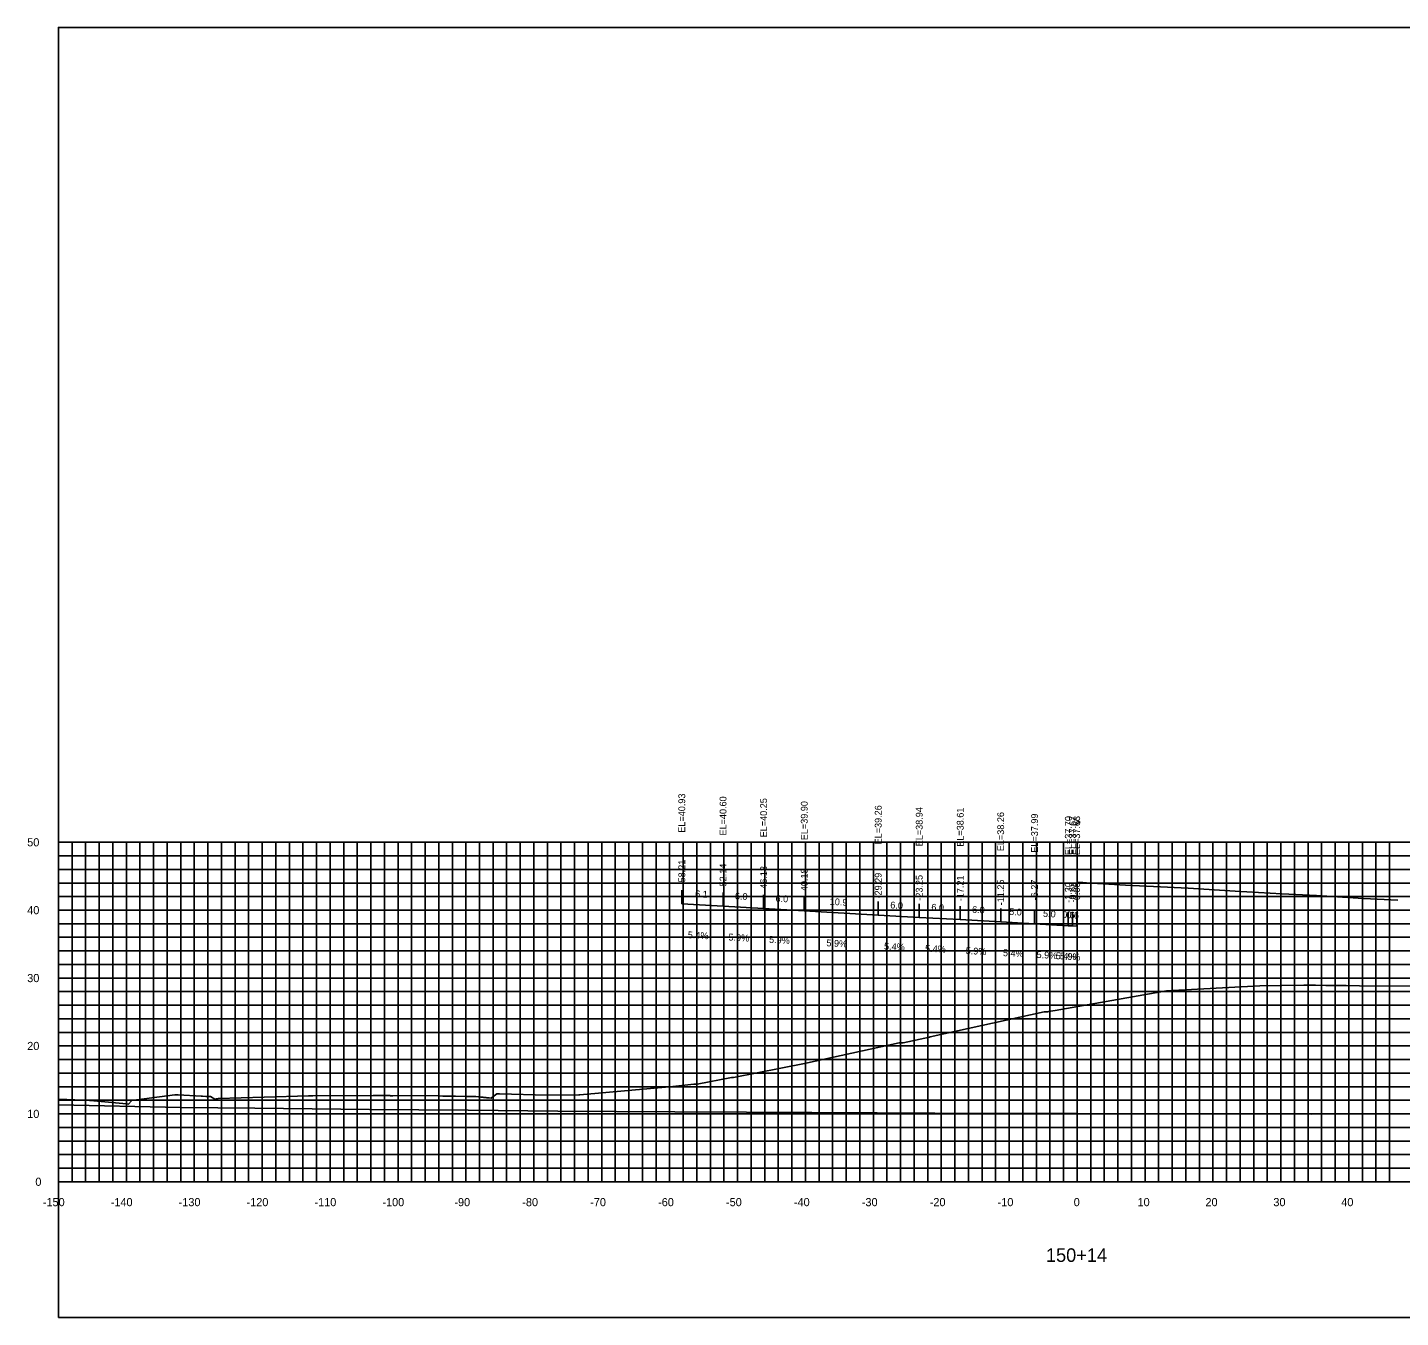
# Model space of a CAD drawing. Extents: x 1800880 to 1818864, y 245271 to 250560.
# Drawn here: x 1818532.4 to 1818734.6, y 248632.6 to 248822.6 of the extents above; entities that cross this region are included whole.
import ezdxf

# ---------------------------------------------------------------- set-up
doc = ezdxf.new("R2010")
doc.units = 0
for name, color, linetype in [('33', 7, 'Continuous'), ('ANNO-TXT', 7, 'Continuous'), ('AXIS', 7, 'Continuous'), ('CL-CNST', 7, 'Continuous'), ('DESIGN - DRAINAGE - Bridges', 7, 'Continuous'), ('Level 32', 7, 'Continuous'), ('Level 37', 7, 'Continuous'), ('Level 46', 7, 'Continuous'), ('Level 62', 7, 'Continuous'), ('SHT-BDR', 7, 'Continuous')]:
    doc.layers.add(name, color=color, linetype=linetype)

msp = doc.modelspace()

# ---------------------------------------------------------------- linework, layer by layer
at = {"layer": 'AXIS'}
msp.add_lwpolyline([(1818687.07, 248696.74), (1818687.79, 248696.7), (1818688.32, 248696.67), (1818694.07, 248696.33), (1818698.19, 248696.12), (1818703.29, 248695.85), (1818710.19, 248695.44), (1818717.09, 248695.04), (1818722.19, 248694.77), (1818729.09, 248694.36), (1818734.19, 248694.09)], dxfattribs=at)
at = {"layer": 'CL-CNST'}
msp.add_lwpolyline([(1818536.94, 248664.78), (1818540.6, 248664.63), (1818541.52, 248664.59), (1818542.17, 248664.53), (1818546.97, 248664.13), (1818547.27, 248664.06), (1818547.68, 248664.56), (1818547.72, 248664.62), (1818547.75, 248664.63), (1818547.79, 248664.63), (1818548.43, 248664.7), (1818554.08, 248665.41), (1818554.41, 248665.41), (1818554.58, 248665.41), (1818557.97, 248665.24), (1818558.13, 248665.23), (1818558.64, 248665.21), (1818558.77, 248665.21), (1818559.33, 248665.18), (1818559.98, 248664.8), (1818560.01, 248664.77), (1818560.04, 248664.78), (1818560.06, 248664.79), (1818560.07, 248664.79), (1818560.11, 248664.8), (1818560.22, 248664.83), (1818560.48, 248664.89), (1818567.23, 248665.09), (1818573.77, 248665.28), (1818574.42, 248665.28), (1818583.3, 248665.34), (1818584.79, 248665.35), (1818585, 248665.35), (1818585.08, 248665.35), (1818585.25, 248665.34), (1818585.41, 248665.33), (1818585.55, 248665.33), (1818585.67, 248665.32), (1818585.76, 248665.32), (1818585.85, 248665.31), (1818585.92, 248665.31), (1818585.99, 248665.3), (1818586.05, 248665.3), (1818586.1, 248665.3), (1818586.15, 248665.3), (1818586.18, 248665.29), (1818588.91, 248665.33), (1818593.01, 248665.27), (1818593.52, 248665.26), (1818594.23, 248665.25), (1818595.24, 248665.23), (1818595.39, 248665.23), (1818596.89, 248665.21), (1818598.41, 248665.19), (1818598.78, 248665.15), (1818599.16, 248665.1), (1818599.42, 248665.08), (1818599.6, 248665.06), (1818599.73, 248665.04), (1818599.84, 248665.03), (1818599.92, 248665.02), (1818599.99, 248665.01), (1818600.05, 248665.01), (1818600.1, 248665), (1818600.14, 248665), (1818600.17, 248664.99), (1818600.21, 248664.99), (1818600.23, 248664.99), (1818600.26, 248664.98), (1818600.28, 248664.98), (1818600.3, 248664.98), (1818600.32, 248664.98), (1818600.33, 248664.98), (1818600.35, 248664.97), (1818600.66, 248664.94), (1818600.72, 248664.98), (1818601.31, 248665.42), (1818601.5, 248665.56), (1818601.55, 248665.57), (1818601.87, 248665.57), (1818608.91, 248665.39), (1818613.58, 248665.43), (1818613.69, 248665.43), (1818627.43, 248666.64), (1818630.48, 248667.01), (1818630.67, 248667.01), (1818630.98, 248667.01), (1818636.05, 248668.01), (1818636.32, 248668.01), (1818646.78, 248670.07), (1818660.76, 248673.09), (1818660.89, 248673.1), (1818661.35, 248673.11), (1818665.22, 248673.94), (1818665.3, 248673.96), (1818682.11, 248677.67), (1818682.14, 248677.67), (1818682.68, 248677.68), (1818682.71, 248677.69), (1818683.72, 248677.87), (1818685.38, 248678.17), (1818687.03, 248678.44), (1818700.1, 248680.73), (1818713.87, 248681.47), (1818720.34, 248681.58), (1818720.53, 248681.58), (1818721.13, 248681.57), (1818722.04, 248681.56), (1818723.56, 248681.55), (1818726.56, 248681.52), (1818728.52, 248681.5), (1818736.01, 248681.44)], dxfattribs=at)
at = {"layer": 'DESIGN - DRAINAGE - Bridges'}
for p, q in [((1818536.88, 248702.63), (1818536.94, 248702.63)), ((1818536.94, 248652.63), (1818536.94, 248702.63)), ((1818536.88, 248692.63), (1818536.94, 248692.63)), ((1818536.88, 248682.63), (1818536.94, 248682.63)), ((1818536.88, 248672.63), (1818536.94, 248672.63)), ((1818536.88, 248662.63), (1818536.94, 248662.63)), ((1818536.88, 248652.63), (1818536.94, 248652.63)), ((1818536.94, 248652.63), (1818836.94, 248652.63)), ((1818536.94, 248652.57), (1818536.94, 248652.63)), ((1818546.94, 248652.57), (1818546.94, 248652.63)), ((1818556.94, 248652.57), (1818556.94, 248652.63)), ((1818566.94, 248652.57), (1818566.94, 248652.63)), ((1818576.94, 248652.57), (1818576.94, 248652.63)), ((1818586.94, 248652.57), (1818586.94, 248652.63)), ((1818596.94, 248652.57), (1818596.94, 248652.63)), ((1818606.94, 248652.57), (1818606.94, 248652.63)), ((1818616.94, 248652.57), (1818616.94, 248652.63)), ((1818626.94, 248652.57), (1818626.94, 248652.63)), ((1818636.94, 248652.57), (1818636.94, 248652.63)), ((1818646.94, 248652.57), (1818646.94, 248652.63)), ((1818656.94, 248652.57), (1818656.94, 248652.63)), ((1818666.94, 248652.57), (1818666.94, 248652.63)), ((1818676.94, 248652.57), (1818676.94, 248652.63)), ((1818686.94, 248652.57), (1818686.94, 248652.63)), ((1818696.94, 248652.57), (1818696.94, 248652.63)), ((1818706.94, 248652.57), (1818706.94, 248652.63)), ((1818716.94, 248652.57), (1818716.94, 248652.63)), ((1818726.94, 248652.57), (1818726.94, 248652.63))]:
    msp.add_line(p, q, dxfattribs=at)
at = {"layer": 'Level 37'}
for p, q in [((1818628.73, 248693.56), (1818628.73, 248695.56)), ((1818634.8, 248693.24), (1818634.8, 248695.24)), ((1818640.77, 248692.89), (1818640.77, 248694.89)), ((1818646.76, 248692.53), (1818646.76, 248694.53)), ((1818657.65, 248691.89), (1818657.65, 248693.89)), ((1818663.69, 248691.57), (1818663.69, 248693.57)), ((1818669.73, 248691.24), (1818669.73, 248693.24)), ((1818675.69, 248690.89), (1818675.69, 248692.89)), ((1818680.67, 248690.63), (1818680.67, 248692.63)), ((1818685.64, 248690.33), (1818685.64, 248692.33)), ((1818686.27, 248690.3), (1818686.27, 248692.3)), ((1818686.88, 248690.26), (1818686.88, 248692.26))]:
    msp.add_line(p, q, dxfattribs=at)
msp.add_lwpolyline([(1818536.94, 248632.63), (1818836.94, 248632.63), (1818836.94, 248822.63), (1818536.94, 248822.63)], close=True, dxfattribs=at)
at = {"layer": 'Level 46'}
for p, q in [((1818536.94, 248702.63), (1818836.94, 248702.63)), ((1818536.94, 248652.63), (1818536.94, 248702.63)), ((1818538.94, 248652.63), (1818538.94, 248702.63)), ((1818540.94, 248652.63), (1818540.94, 248702.63)), ((1818542.94, 248652.63), (1818542.94, 248702.63)), ((1818544.94, 248652.63), (1818544.94, 248702.63)), ((1818546.94, 248652.63), (1818546.94, 248702.63)), ((1818548.94, 248652.63), (1818548.94, 248702.63)), ((1818550.94, 248652.63), (1818550.94, 248702.63)), ((1818552.94, 248652.63), (1818552.94, 248702.63)), ((1818554.94, 248652.63), (1818554.94, 248702.63)), ((1818556.94, 248652.63), (1818556.94, 248702.63)), ((1818558.94, 248652.63), (1818558.94, 248702.63)), ((1818560.94, 248652.63), (1818560.94, 248702.63)), ((1818562.94, 248652.63), (1818562.94, 248702.63)), ((1818564.94, 248652.63), (1818564.94, 248702.63)), ((1818566.94, 248652.63), (1818566.94, 248702.63)), ((1818568.94, 248652.63), (1818568.94, 248702.63)), ((1818570.94, 248652.63), (1818570.94, 248702.63)), ((1818572.94, 248652.63), (1818572.94, 248702.63)), ((1818574.94, 248652.63), (1818574.94, 248702.63)), ((1818576.94, 248652.63), (1818576.94, 248702.63)), ((1818578.94, 248652.63), (1818578.94, 248702.63)), ((1818580.94, 248652.63), (1818580.94, 248702.63)), ((1818582.94, 248652.63), (1818582.94, 248702.63)), ((1818584.94, 248652.63), (1818584.94, 248702.63)), ((1818586.94, 248652.63), (1818586.94, 248702.63)), ((1818588.94, 248652.63), (1818588.94, 248702.63)), ((1818590.94, 248652.63), (1818590.94, 248702.63)), ((1818592.94, 248652.63), (1818592.94, 248702.63)), ((1818594.94, 248652.63), (1818594.94, 248702.63)), ((1818596.94, 248652.63), (1818596.94, 248702.63)), ((1818598.94, 248652.63), (1818598.94, 248702.63)), ((1818600.94, 248652.63), (1818600.94, 248702.63)), ((1818602.94, 248652.63), (1818602.94, 248702.63)), ((1818604.94, 248652.63), (1818604.94, 248702.63)), ((1818606.94, 248652.63), (1818606.94, 248702.63)), ((1818608.94, 248652.63), (1818608.94, 248702.63)), ((1818610.94, 248652.63), (1818610.94, 248702.63)), ((1818612.94, 248652.63), (1818612.94, 248702.63)), ((1818614.94, 248652.63), (1818614.94, 248702.63)), ((1818616.94, 248652.63), (1818616.94, 248702.63)), ((1818618.94, 248652.63), (1818618.94, 248702.63)), ((1818620.94, 248652.63), (1818620.94, 248702.63)), ((1818622.94, 248652.63), (1818622.94, 248702.63)), ((1818624.94, 248652.63), (1818624.94, 248702.63)), ((1818626.94, 248652.63), (1818626.94, 248702.63)), ((1818628.94, 248652.63), (1818628.94, 248702.63)), ((1818630.94, 248652.63), (1818630.94, 248702.63)), ((1818632.94, 248652.63), (1818632.94, 248702.63)), ((1818634.94, 248652.63), (1818634.94, 248702.63)), ((1818636.94, 248652.63), (1818636.94, 248702.63)), ((1818638.94, 248652.63), (1818638.94, 248702.63)), ((1818640.94, 248652.63), (1818640.94, 248702.63)), ((1818642.94, 248652.63), (1818642.94, 248702.63)), ((1818644.94, 248652.63), (1818644.94, 248702.63)), ((1818646.94, 248652.63), (1818646.94, 248702.63)), ((1818648.94, 248652.63), (1818648.94, 248702.63)), ((1818650.94, 248652.63), (1818650.94, 248702.63)), ((1818652.94, 248652.63), (1818652.94, 248702.63)), ((1818654.94, 248652.63), (1818654.94, 248702.63)), ((1818656.94, 248652.63), (1818656.94, 248702.63)), ((1818658.94, 248652.63), (1818658.94, 248702.63)), ((1818660.94, 248652.63), (1818660.94, 248702.63)), ((1818662.94, 248652.63), (1818662.94, 248702.63)), ((1818664.94, 248652.63), (1818664.94, 248702.63)), ((1818666.94, 248652.63), (1818666.94, 248702.63)), ((1818668.94, 248652.63), (1818668.94, 248702.63)), ((1818670.94, 248652.63), (1818670.94, 248702.63)), ((1818672.94, 248652.63), (1818672.94, 248702.63)), ((1818674.94, 248652.63), (1818674.94, 248702.63)), ((1818676.94, 248652.63), (1818676.94, 248702.63)), ((1818678.94, 248652.63), (1818678.94, 248702.63)), ((1818680.94, 248652.63), (1818680.94, 248702.63)), ((1818682.94, 248652.63), (1818682.94, 248702.63)), ((1818684.94, 248652.63), (1818684.94, 248702.63)), ((1818686.94, 248652.63), (1818686.94, 248702.63)), ((1818688.94, 248652.63), (1818688.94, 248702.63)), ((1818690.94, 248652.63), (1818690.94, 248702.63)), ((1818692.94, 248652.63), (1818692.94, 248702.63)), ((1818694.94, 248652.63), (1818694.94, 248702.63)), ((1818696.94, 248652.63), (1818696.94, 248702.63)), ((1818698.94, 248652.63), (1818698.94, 248702.63)), ((1818700.94, 248652.63), (1818700.94, 248702.63)), ((1818702.94, 248652.63), (1818702.94, 248702.63)), ((1818704.94, 248652.63), (1818704.94, 248702.63)), ((1818706.94, 248652.63), (1818706.94, 248702.63)), ((1818708.94, 248652.63), (1818708.94, 248702.63)), ((1818710.94, 248652.63), (1818710.94, 248702.63)), ((1818712.94, 248652.63), (1818712.94, 248702.63)), ((1818714.94, 248652.63), (1818714.94, 248702.63)), ((1818716.94, 248652.63), (1818716.94, 248702.63)), ((1818718.94, 248652.63), (1818718.94, 248702.63)), ((1818720.94, 248652.63), (1818720.94, 248702.63)), ((1818722.94, 248652.63), (1818722.94, 248702.63)), ((1818724.94, 248652.63), (1818724.94, 248702.63)), ((1818726.94, 248652.63), (1818726.94, 248702.63)), ((1818728.94, 248652.63), (1818728.94, 248702.63)), ((1818730.94, 248652.63), (1818730.94, 248702.63)), ((1818732.94, 248652.63), (1818732.94, 248702.63)), ((1818536.94, 248700.63), (1818836.94, 248700.63)), ((1818536.94, 248698.63), (1818836.94, 248698.63)), ((1818536.94, 248696.63), (1818836.94, 248696.63)), ((1818536.94, 248694.63), (1818836.94, 248694.63)), ((1818536.94, 248692.63), (1818836.94, 248692.63)), ((1818536.94, 248690.63), (1818836.94, 248690.63)), ((1818536.94, 248688.63), (1818836.94, 248688.63)), ((1818536.94, 248686.63), (1818836.94, 248686.63)), ((1818536.94, 248684.63), (1818836.94, 248684.63)), ((1818536.94, 248682.63), (1818836.94, 248682.63)), ((1818536.94, 248680.63), (1818836.94, 248680.63)), ((1818536.94, 248678.63), (1818836.94, 248678.63)), ((1818536.94, 248676.63), (1818836.94, 248676.63)), ((1818536.94, 248674.63), (1818836.94, 248674.63)), ((1818536.94, 248672.63), (1818836.94, 248672.63)), ((1818536.94, 248670.63), (1818836.94, 248670.63)), ((1818536.94, 248668.63), (1818836.94, 248668.63)), ((1818536.94, 248666.63), (1818836.94, 248666.63)), ((1818536.94, 248664.63), (1818836.94, 248664.63)), ((1818536.94, 248662.63), (1818836.94, 248662.63)), ((1818536.94, 248660.63), (1818836.94, 248660.63)), ((1818536.94, 248658.63), (1818836.94, 248658.63)), ((1818536.94, 248656.63), (1818836.94, 248656.63)), ((1818536.94, 248654.63), (1818836.94, 248654.63)), ((1818536.94, 248652.63), (1818836.94, 248652.63))]:
    msp.add_line(p, q, dxfattribs=at)
at = {"layer": 'Level 62'}
for points in [[(1818628.73, 248693.56), (1818634.8, 248693.24), (1818640.77, 248692.89), (1818646.76, 248692.53), (1818657.65, 248691.89), (1818663.69, 248691.57), (1818669.73, 248691.24), (1818675.69, 248690.89), (1818680.67, 248690.63), (1818685.64, 248690.33), (1818686.27, 248690.3), (1818686.88, 248690.26)], [(1818536.94, 248663.95), (1818554.97, 248663.55), (1818565.84, 248663.46), (1818582.72, 248663.25), (1818597.25, 248663.16), (1818610.48, 248663.03), (1818627.7, 248662.95), (1818638.24, 248662.87), (1818657.52, 248662.8), (1818665.99, 248662.72), (1818686.91, 248662.69), (1818693.75, 248662.65), (1818715.99, 248662.64), (1818721.5, 248662.6), (1818744.85, 248662.64), (1818749.26, 248662.61), (1818773.53, 248662.69), (1818777.01, 248662.68), (1818802.07, 248662.79), (1818804.77, 248662.8), (1818830.51, 248662.94), (1818832.52, 248662.9), (1818836.94, 248662.93)]]:
    msp.add_lwpolyline(points, dxfattribs=at)

# ---------------------------------------------------------------- texts
for s, p in [('-150', (1818534.64, 248649.03)), ('-140', (1818544.64, 248649.03)), ('-130', (1818554.64, 248649.03)), ('-120', (1818564.64, 248649.03)), ('-110', (1818574.64, 248649.03)), ('-100', (1818584.64, 248649.03)), ('-90', (1818595.24, 248649.03)), ('-80', (1818605.24, 248649.03)), ('-70', (1818615.24, 248649.03)), ('-60', (1818625.24, 248649.03)), ('-50', (1818635.24, 248649.03)), ('-40', (1818645.24, 248649.03)), ('-30', (1818655.24, 248649.03)), ('-20', (1818665.24, 248649.03)), ('-10', (1818675.24, 248649.03)), ('0', (1818686.44, 248649.03)), ('10', (1818695.84, 248649.03)), ('20', (1818705.84, 248649.03)), ('30', (1818715.84, 248649.03)), ('40', (1818725.84, 248649.03))]:
    msp.add_text(s, height=1.2).set_placement(p)
at = {"layer": '33'}
for s, p in [('50', (1818532.34, 248702.03)), ('40', (1818532.34, 248692.03)), ('30', (1818532.34, 248682.03)), ('20', (1818532.34, 248672.03)), ('10', (1818532.34, 248662.03)), ('0', (1818533.54, 248652.03))]:
    msp.add_text(s, height=1.2, dxfattribs=at).set_placement(p)
at = {"layer": 'ANNO-TXT'}
for s, rotation, p in [('6.1', 356.9237, (1818630.67, 248694.56)), ('6.0', 356.6368, (1818636.53, 248694.24)), ('6.0', 356.6368, (1818642.51, 248693.89)), ('10.9', 356.6368, (1818650.49, 248693.42)), ('6.0', 356.9237, (1818659.41, 248692.9)), ('6.0', 356.9237, (1818665.45, 248692.58)), ('6.0', 356.6368, (1818671.45, 248692.25)), ('5.0', 356.9237, (1818676.92, 248691.93)), ('5.0', 356.6368, (1818681.9, 248691.66)), ('0.6', 356.9237, (1818684.71, 248691.49)), ('0.6', 356.6368, (1818685.33, 248691.46)), ('5.4%', 356.9237, (1818629.59, 248688.51)), ('5.9%', 356.6368, (1818635.58, 248688.18)), ('5.9%', 356.6368, (1818641.56, 248687.83)), ('5.9%', 356.6368, (1818650, 248687.33)), ('5.4%', 356.9237, (1818658.49, 248686.84)), ('5.4%', 356.9237, (1818664.53, 248686.52)), ('5.9%', 356.6368, (1818670.51, 248686.19)), ('5.4%', 356.9237, (1818676, 248685.87)), ('5.9%', 356.6368, (1818680.95, 248685.6)), ('5.4%', 356.9237, (1818683.77, 248685.43)), ('5.9%', 356.6368, (1818684.37, 248685.4))]:
    msp.add_text(s, height=1, rotation=rotation, dxfattribs=at).set_placement(p)
at = {"layer": 'DESIGN - DRAINAGE - Bridges'}
for s, height, p in [('>', 1.5, (1818686.33, 248704.88)), ('-', 0.0001, (1818536.94, 248652.63))]:
    msp.add_text(s, height=height, dxfattribs=at).set_placement(p)
at = {"layer": 'Level 32'}
msp.add_text('150+14', height=2, dxfattribs=at).set_placement((1818682.35, 248640.83))
at = {"layer": 'SHT-BDR'}
for s, p in [('EL=40.93', (1818629.23, 248704.04)), ('EL=40.60', (1818635.3, 248703.63)), ('EL=40.25', (1818641.27, 248703.36)), ('EL=39.90', (1818647.26, 248702.93)), ('EL=39.26', (1818658.15, 248702.32)), ('EL=38.94', (1818664.19, 248702.04)), ('EL=38.61', (1818670.23, 248701.97)), ('EL=38.26', (1818676.19, 248701.32)), ('EL=37.99', (1818681.17, 248701.1)), ('EL=37.70', (1818686.14, 248700.73)), ('EL=37.67', (1818686.77, 248700.77)), ('EL=37.63', (1818687.38, 248700.74)), ('-58.21', (1818629.23, 248696.27)), ('-52.14', (1818635.3, 248695.69)), ('-46.18', (1818641.27, 248695.34)), ('-40.18', (1818647.26, 248694.99)), ('-29.29', (1818658.15, 248694.35)), ('-23.25', (1818664.19, 248694.03)), ('-17.21', (1818670.23, 248693.95)), ('-11.25', (1818676.19, 248693.35)), ('-6.27', (1818681.17, 248694.08)), ('-1.30', (1818686.14, 248693.71)), ('-0.68', (1818686.77, 248693.75)), ('-0.06', (1818687.38, 248693.67))]:
    msp.add_text(s, height=1, rotation=90, dxfattribs=at).set_placement(p)

doc.saveas('drawing.dxf')
